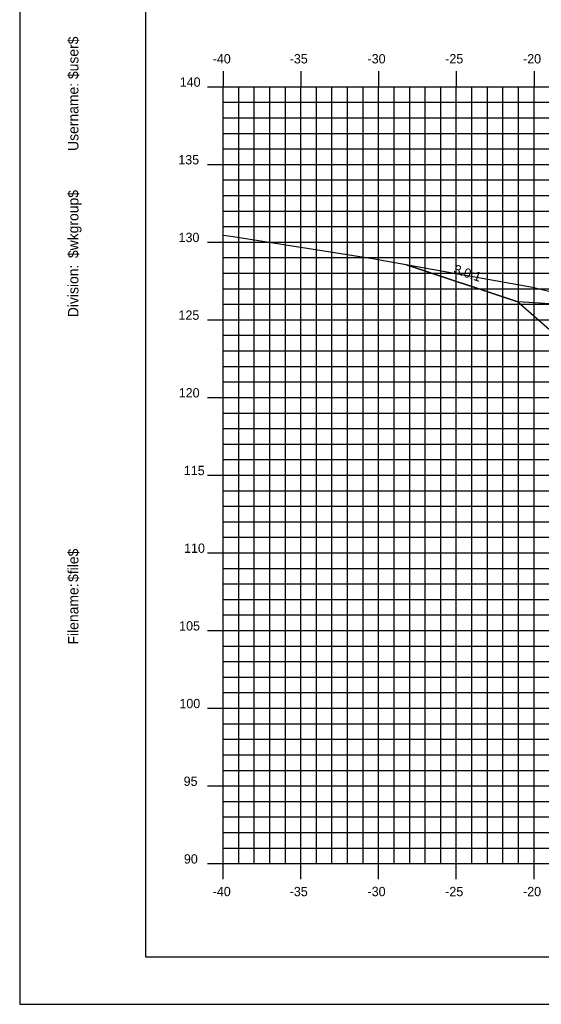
# Model space of a CAD drawing. Extents: x 850598 to 870284, y 366541 to 366651.
# Drawn here: x 867451.3 to 867484.9, y 366541.2 to 366604.5 of the extents above; entities that cross this region are included whole.
import ezdxf

# ---------------------------------------------------------------- set-up
doc = ezdxf.new("R2010")
doc.units = 0
for name, color, linetype in [('ANNOTATION', 7, 'Continuous'), ('BORDER', 7, 'Continuous'), ('D_Roadway_Berm', 7, 'Continuous'), ('D_Roadway_Centerline', 7, 'Continuous'), ('D_Roadway_SlopeLines', 7, 'Continuous'), ('H_V ANNOTATION', 7, 'Continuous'), ('MAJOR', 7, 'Continuous'), ('MINOR', 7, 'Continuous'), ('PLOT BOUNDARY', 7, 'Continuous'), ('S_Roadway_Centerline', 7, 'Continuous')]:
    doc.layers.add(name, color=color, linetype=linetype)

msp = doc.modelspace()

# ---------------------------------------------------------------- linework, layer by layer
at = {"layer": 'BORDER'}
for p, q in [((867459.395, 366649.225), (867459.395, 366544.225)), ((867459.395, 366544.225), (867619.395, 366544.225))]:
    msp.add_line(p, q, dxfattribs=at)
at = {"layer": 'D_Roadway_Berm'}
msp.add_lwpolyline([(867486.849, 366586.173), (867483.349, 366586.383)], dxfattribs=at)
at = {"layer": 'D_Roadway_Centerline'}
msp.add_lwpolyline([(867476.19, 366588.769), (867483.349, 366586.383), (867486.394, 366583.725), (867486.849, 366586.173), (867486.94, 366586.175), (867487.018, 366586.128), (867487.388, 366585.741), (867487.394, 366585.575), (867493.394, 366585.935), (867504.394, 366585.275), (867515.394, 366584.615), (867519.394, 366584.375), (867521.394, 366584.255), (867528.711, 366581.816), (867568.912, 366568.225), (867576.798, 366565.559), (867586.66, 366562.225), (867590.66, 366562.225)], dxfattribs=at)
at = {"layer": 'D_Roadway_SlopeLines'}
msp.add_lwpolyline([(867483.349, 366586.383), (867476.19, 366588.769)], dxfattribs=at)
at = {"layer": 'MAJOR'}
for p, q in [((867464.394, 366601.227), (867464.394, 366600.225)), ((867464.394, 366601.227), (867464.394, 366600.225)), ((867469.394, 366601.227), (867469.394, 366600.225)), ((867469.394, 366601.227), (867469.394, 366600.225)), ((867474.394, 366601.227), (867474.394, 366600.225)), ((867474.394, 366601.227), (867474.394, 366600.225)), ((867479.394, 366601.227), (867479.394, 366600.225)), ((867479.394, 366601.227), (867479.394, 366600.225)), ((867484.394, 366601.227), (867484.394, 366600.225)), ((867484.394, 366601.227), (867484.394, 366600.225)), ((867463.392, 366600.225), (867464.394, 366600.225)), ((867463.392, 366600.225), (867464.394, 366600.225)), ((867464.394, 366600.225), (867604.394, 366600.225)), ((867464.394, 366550.225), (867464.394, 366600.225)), ((867464.394, 366550.225), (867464.394, 366600.225)), ((867464.394, 366600.225), (867604.394, 366600.225)), ((867464.394, 366600.225), (867604.394, 366600.225)), ((867464.394, 366550.225), (867464.394, 366600.225)), ((867464.394, 366550.225), (867464.394, 366600.225)), ((867464.394, 366600.225), (867604.394, 366600.225)), ((867469.394, 366550.225), (867469.394, 366600.225)), ((867469.394, 366550.225), (867469.394, 366600.225)), ((867474.394, 366550.225), (867474.394, 366600.225)), ((867474.394, 366550.225), (867474.394, 366600.225)), ((867479.394, 366550.225), (867479.394, 366600.225)), ((867479.394, 366550.225), (867479.394, 366600.225)), ((867484.394, 366550.225), (867484.394, 366600.225)), ((867484.394, 366550.225), (867484.394, 366600.225)), ((867463.392, 366595.225), (867464.394, 366595.225)), ((867463.392, 366595.225), (867464.394, 366595.225)), ((867464.394, 366595.225), (867604.394, 366595.225)), ((867464.394, 366595.225), (867604.394, 366595.225)), ((867463.392, 366590.225), (867464.394, 366590.225)), ((867463.392, 366590.225), (867464.394, 366590.225)), ((867464.394, 366590.225), (867604.394, 366590.225)), ((867464.394, 366590.225), (867604.394, 366590.225)), ((867463.392, 366585.225), (867464.394, 366585.225)), ((867463.392, 366585.225), (867464.394, 366585.225)), ((867464.394, 366585.225), (867604.394, 366585.225)), ((867464.394, 366585.225), (867604.394, 366585.225)), ((867463.392, 366580.225), (867464.394, 366580.225)), ((867463.392, 366580.225), (867464.394, 366580.225)), ((867464.394, 366580.225), (867604.394, 366580.225)), ((867464.394, 366580.225), (867604.394, 366580.225)), ((867463.392, 366575.225), (867464.394, 366575.225)), ((867463.392, 366575.225), (867464.394, 366575.225)), ((867464.394, 366575.225), (867604.394, 366575.225)), ((867464.394, 366575.225), (867604.394, 366575.225)), ((867463.392, 366570.225), (867464.394, 366570.225)), ((867463.392, 366570.225), (867464.394, 366570.225)), ((867464.394, 366570.225), (867604.394, 366570.225)), ((867464.394, 366570.225), (867604.394, 366570.225)), ((867463.392, 366565.225), (867464.394, 366565.225)), ((867463.392, 366565.225), (867464.394, 366565.225)), ((867464.394, 366565.225), (867604.394, 366565.225)), ((867464.394, 366565.225), (867604.394, 366565.225)), ((867463.392, 366560.225), (867464.394, 366560.225)), ((867463.392, 366560.225), (867464.394, 366560.225)), ((867464.394, 366560.225), (867604.394, 366560.225)), ((867464.394, 366560.225), (867604.394, 366560.225)), ((867463.392, 366555.225), (867464.394, 366555.225)), ((867463.392, 366555.225), (867464.394, 366555.225)), ((867464.394, 366555.225), (867604.394, 366555.225)), ((867464.394, 366555.225), (867604.394, 366555.225)), ((867463.392, 366550.225), (867464.394, 366550.225)), ((867463.392, 366550.225), (867464.394, 366550.225)), ((867464.394, 366550.225), (867604.394, 366550.225)), ((867464.394, 366550.225), (867604.394, 366550.225)), ((867464.394, 366549.223), (867464.394, 366550.225)), ((867464.394, 366550.225), (867604.394, 366550.225)), ((867464.394, 366550.225), (867604.394, 366550.225)), ((867464.394, 366549.223), (867464.394, 366550.225)), ((867469.394, 366549.223), (867469.394, 366550.225)), ((867469.394, 366549.223), (867469.394, 366550.225)), ((867474.394, 366549.223), (867474.394, 366550.225)), ((867474.394, 366549.223), (867474.394, 366550.225)), ((867479.394, 366549.223), (867479.394, 366550.225)), ((867479.394, 366549.223), (867479.394, 366550.225)), ((867484.394, 366549.223), (867484.394, 366550.225)), ((867484.394, 366549.223), (867484.394, 366550.225))]:
    msp.add_line(p, q, dxfattribs=at)
at = {"layer": 'MINOR'}
for p, q in [((867465.394, 366550.225), (867465.394, 366600.225)), ((867465.394, 366550.225), (867465.394, 366600.225)), ((867466.394, 366550.225), (867466.394, 366600.225)), ((867466.394, 366550.225), (867466.394, 366600.225)), ((867467.394, 366550.225), (867467.394, 366600.225)), ((867467.394, 366550.225), (867467.394, 366600.225)), ((867468.394, 366550.225), (867468.394, 366600.225)), ((867468.394, 366550.225), (867468.394, 366600.225)), ((867470.394, 366550.225), (867470.394, 366600.225)), ((867470.394, 366550.225), (867470.394, 366600.225)), ((867471.394, 366550.225), (867471.394, 366600.225)), ((867471.394, 366550.225), (867471.394, 366600.225)), ((867472.394, 366550.225), (867472.394, 366600.225)), ((867472.394, 366550.225), (867472.394, 366600.225)), ((867473.394, 366550.225), (867473.394, 366600.225)), ((867473.394, 366550.225), (867473.394, 366600.225)), ((867475.394, 366550.225), (867475.394, 366600.225)), ((867475.394, 366550.225), (867475.394, 366600.225)), ((867476.394, 366550.225), (867476.394, 366600.225)), ((867476.394, 366550.225), (867476.394, 366600.225)), ((867477.394, 366550.225), (867477.394, 366600.225)), ((867477.394, 366550.225), (867477.394, 366600.225)), ((867478.394, 366550.225), (867478.394, 366600.225)), ((867478.394, 366550.225), (867478.394, 366600.225)), ((867480.394, 366550.225), (867480.394, 366600.225)), ((867480.394, 366550.225), (867480.394, 366600.225)), ((867481.394, 366550.225), (867481.394, 366600.225)), ((867481.394, 366550.225), (867481.394, 366600.225)), ((867482.394, 366550.225), (867482.394, 366600.225)), ((867482.394, 366550.225), (867482.394, 366600.225)), ((867483.394, 366550.225), (867483.394, 366600.225)), ((867483.394, 366550.225), (867483.394, 366600.225)), ((867464.394, 366599.225), (867604.394, 366599.225)), ((867464.394, 366599.225), (867465.396, 366599.225)), ((867464.394, 366599.225), (867604.394, 366599.225)), ((867464.394, 366599.225), (867465.396, 366599.225)), ((867464.394, 366598.225), (867604.394, 366598.225)), ((867464.394, 366598.225), (867465.396, 366598.225)), ((867464.394, 366598.225), (867604.394, 366598.225)), ((867464.394, 366598.225), (867465.396, 366598.225)), ((867464.394, 366597.225), (867604.394, 366597.225)), ((867464.394, 366597.225), (867465.396, 366597.225)), ((867464.394, 366597.225), (867604.394, 366597.225)), ((867464.394, 366597.225), (867465.396, 366597.225)), ((867464.394, 366596.225), (867604.394, 366596.225)), ((867464.394, 366596.225), (867465.396, 366596.225)), ((867464.394, 366596.225), (867604.394, 366596.225)), ((867464.394, 366596.225), (867465.396, 366596.225)), ((867464.394, 366594.225), (867604.394, 366594.225)), ((867464.394, 366594.225), (867465.396, 366594.225)), ((867464.394, 366594.225), (867604.394, 366594.225)), ((867464.394, 366594.225), (867465.396, 366594.225)), ((867464.394, 366593.225), (867604.394, 366593.225)), ((867464.394, 366593.225), (867465.396, 366593.225)), ((867464.394, 366593.225), (867604.394, 366593.225)), ((867464.394, 366593.225), (867465.396, 366593.225)), ((867464.394, 366592.225), (867604.394, 366592.225)), ((867464.394, 366592.225), (867465.396, 366592.225)), ((867464.394, 366592.225), (867604.394, 366592.225)), ((867464.394, 366592.225), (867465.396, 366592.225)), ((867464.394, 366591.225), (867604.394, 366591.225)), ((867464.394, 366591.225), (867465.396, 366591.225)), ((867464.394, 366591.225), (867604.394, 366591.225)), ((867464.394, 366591.225), (867465.396, 366591.225)), ((867464.394, 366589.225), (867604.394, 366589.225)), ((867464.394, 366589.225), (867465.396, 366589.225)), ((867464.394, 366589.225), (867604.394, 366589.225)), ((867464.394, 366589.225), (867465.396, 366589.225)), ((867464.394, 366588.225), (867604.394, 366588.225)), ((867464.394, 366588.225), (867465.396, 366588.225)), ((867464.394, 366588.225), (867604.394, 366588.225)), ((867464.394, 366588.225), (867465.396, 366588.225)), ((867464.394, 366587.225), (867604.394, 366587.225)), ((867464.394, 366587.225), (867465.396, 366587.225)), ((867464.394, 366587.225), (867604.394, 366587.225)), ((867464.394, 366587.225), (867465.396, 366587.225)), ((867464.394, 366586.225), (867604.394, 366586.225)), ((867464.394, 366586.225), (867465.396, 366586.225)), ((867464.394, 366586.225), (867604.394, 366586.225)), ((867464.394, 366586.225), (867465.396, 366586.225)), ((867464.394, 366584.225), (867604.394, 366584.225)), ((867464.394, 366584.225), (867465.396, 366584.225)), ((867464.394, 366584.225), (867604.394, 366584.225)), ((867464.394, 366584.225), (867465.396, 366584.225)), ((867464.394, 366583.225), (867604.394, 366583.225)), ((867464.394, 366583.225), (867465.396, 366583.225)), ((867464.394, 366583.225), (867604.394, 366583.225)), ((867464.394, 366583.225), (867465.396, 366583.225)), ((867464.394, 366582.225), (867604.394, 366582.225)), ((867464.394, 366582.225), (867465.396, 366582.225)), ((867464.394, 366582.225), (867604.394, 366582.225)), ((867464.394, 366582.225), (867465.396, 366582.225)), ((867464.394, 366581.225), (867604.394, 366581.225)), ((867464.394, 366581.225), (867465.396, 366581.225)), ((867464.394, 366581.225), (867604.394, 366581.225)), ((867464.394, 366581.225), (867465.396, 366581.225)), ((867464.394, 366579.225), (867604.394, 366579.225)), ((867464.394, 366579.225), (867465.396, 366579.225)), ((867464.394, 366579.225), (867604.394, 366579.225)), ((867464.394, 366579.225), (867465.396, 366579.225)), ((867464.394, 366578.225), (867604.394, 366578.225)), ((867464.394, 366578.225), (867465.396, 366578.225)), ((867464.394, 366578.225), (867604.394, 366578.225)), ((867464.394, 366578.225), (867465.396, 366578.225)), ((867464.394, 366577.225), (867604.394, 366577.225)), ((867464.394, 366577.225), (867465.396, 366577.225)), ((867464.394, 366577.225), (867604.394, 366577.225)), ((867464.394, 366577.225), (867465.396, 366577.225)), ((867464.394, 366576.225), (867604.394, 366576.225)), ((867464.394, 366576.225), (867465.396, 366576.225)), ((867464.394, 366576.225), (867604.394, 366576.225)), ((867464.394, 366576.225), (867465.396, 366576.225)), ((867464.394, 366574.225), (867604.394, 366574.225)), ((867464.394, 366574.225), (867465.396, 366574.225)), ((867464.394, 366574.225), (867604.394, 366574.225)), ((867464.394, 366574.225), (867465.396, 366574.225)), ((867464.394, 366573.225), (867604.394, 366573.225)), ((867464.394, 366573.225), (867465.396, 366573.225)), ((867464.394, 366573.225), (867604.394, 366573.225)), ((867464.394, 366573.225), (867465.396, 366573.225)), ((867464.394, 366572.225), (867604.394, 366572.225)), ((867464.394, 366572.225), (867465.396, 366572.225)), ((867464.394, 366572.225), (867604.394, 366572.225)), ((867464.394, 366572.225), (867465.396, 366572.225)), ((867464.394, 366571.225), (867604.394, 366571.225)), ((867464.394, 366571.225), (867465.396, 366571.225)), ((867464.394, 366571.225), (867604.394, 366571.225)), ((867464.394, 366571.225), (867465.396, 366571.225)), ((867464.394, 366569.225), (867604.394, 366569.225)), ((867464.394, 366569.225), (867465.396, 366569.225)), ((867464.394, 366569.225), (867604.394, 366569.225)), ((867464.394, 366569.225), (867465.396, 366569.225)), ((867464.394, 366568.225), (867604.394, 366568.225)), ((867464.394, 366568.225), (867465.396, 366568.225)), ((867464.394, 366568.225), (867604.394, 366568.225)), ((867464.394, 366568.225), (867465.396, 366568.225)), ((867464.394, 366567.225), (867604.394, 366567.225)), ((867464.394, 366567.225), (867465.396, 366567.225)), ((867464.394, 366567.225), (867604.394, 366567.225)), ((867464.394, 366567.225), (867465.396, 366567.225)), ((867464.394, 366566.225), (867604.394, 366566.225)), ((867464.394, 366566.225), (867465.396, 366566.225)), ((867464.394, 366566.225), (867604.394, 366566.225)), ((867464.394, 366566.225), (867465.396, 366566.225)), ((867464.394, 366564.225), (867604.394, 366564.225)), ((867464.394, 366564.225), (867465.396, 366564.225)), ((867464.394, 366564.225), (867604.394, 366564.225)), ((867464.394, 366564.225), (867465.396, 366564.225)), ((867464.394, 366563.225), (867604.394, 366563.225)), ((867464.394, 366563.225), (867465.396, 366563.225)), ((867464.394, 366563.225), (867604.394, 366563.225)), ((867464.394, 366563.225), (867465.396, 366563.225)), ((867464.394, 366562.225), (867604.394, 366562.225)), ((867464.394, 366562.225), (867465.396, 366562.225)), ((867464.394, 366562.225), (867604.394, 366562.225)), ((867464.394, 366562.225), (867465.396, 366562.225)), ((867464.394, 366561.225), (867604.394, 366561.225)), ((867464.394, 366561.225), (867465.396, 366561.225)), ((867464.394, 366561.225), (867604.394, 366561.225)), ((867464.394, 366561.225), (867465.396, 366561.225)), ((867464.394, 366559.225), (867604.394, 366559.225)), ((867464.394, 366559.225), (867465.396, 366559.225)), ((867464.394, 366559.225), (867604.394, 366559.225)), ((867464.394, 366559.225), (867465.396, 366559.225)), ((867464.394, 366558.225), (867604.394, 366558.225)), ((867464.394, 366558.225), (867465.396, 366558.225)), ((867464.394, 366558.225), (867604.394, 366558.225)), ((867464.394, 366558.225), (867465.396, 366558.225)), ((867464.394, 366557.225), (867604.394, 366557.225)), ((867464.394, 366557.225), (867465.396, 366557.225)), ((867464.394, 366557.225), (867604.394, 366557.225)), ((867464.394, 366557.225), (867465.396, 366557.225)), ((867464.394, 366556.225), (867604.394, 366556.225)), ((867464.394, 366556.225), (867465.396, 366556.225)), ((867464.394, 366556.225), (867604.394, 366556.225)), ((867464.394, 366556.225), (867465.396, 366556.225)), ((867464.394, 366554.225), (867604.394, 366554.225)), ((867464.394, 366554.225), (867465.396, 366554.225)), ((867464.394, 366554.225), (867604.394, 366554.225)), ((867464.394, 366554.225), (867465.396, 366554.225)), ((867464.394, 366553.225), (867604.394, 366553.225)), ((867464.394, 366553.225), (867465.396, 366553.225)), ((867464.394, 366553.225), (867604.394, 366553.225)), ((867464.394, 366553.225), (867465.396, 366553.225)), ((867464.394, 366552.225), (867604.394, 366552.225)), ((867464.394, 366552.225), (867465.396, 366552.225)), ((867464.394, 366552.225), (867604.394, 366552.225)), ((867464.394, 366552.225), (867465.396, 366552.225)), ((867464.394, 366551.225), (867604.394, 366551.225)), ((867464.394, 366551.225), (867465.396, 366551.225)), ((867464.394, 366551.225), (867604.394, 366551.225)), ((867464.394, 366551.225), (867465.396, 366551.225))]:
    msp.add_line(p, q, dxfattribs=at)
at = {"layer": 'PLOT BOUNDARY'}
msp.add_lwpolyline([(867451.301, 366541.166), (867621.301, 366541.166), (867621.301, 366651.166), (867451.301, 366651.166)], close=True, dxfattribs=at)
at = {"layer": 'S_Roadway_Centerline'}
msp.add_lwpolyline([(867464.394, 366590.673), (867465.042, 366590.575), (867473.992, 366589.16), (867484.296, 366587.328), (867494.991, 366584.726), (867504.145, 366580.523), (867505.297, 366580.075), (867505.303, 366580.072), (867511.146, 366581.647), (867515.133, 366582.723), (867515.969, 366582.791), (867519.38, 366583.044), (867521.208, 366583.083), (867523.365, 366583.124), (867528.494, 366582.88), (867534.029, 366582.623)], dxfattribs=at)

# ---------------------------------------------------------------- texts
at = {"layer": 'ANNOTATION'}
msp.add_text('3.0:1', height=0.6, rotation=341.56507, dxfattribs=at).set_placement((867479.176, 366588.228))
at = {"layer": 'BORDER'}
for s, p in [('$user$', (867455.08, 366600.717)), ('Username:', (867455.08, 366596.093)), ('$wkgroup$', (867455.08, 366589.195)), ('Division:', (867455.08, 366585.391)), ('$file$', (867455.08, 366568.351)), ('Filename:', (867455.08, 366564.324))]:
    msp.add_text(s, height=0.6696, rotation=90, dxfattribs=at).set_placement(p)
at = {"layer": 'H_V ANNOTATION'}
for s, p in [('-40', (867463.72, 366601.725)), ('-35', (867468.675, 366601.725)), ('-30', (867473.683, 366601.725)), ('-25', (867478.68, 366601.725)), ('-20', (867483.688, 366601.725)), ('140', (867461.599, 366600.225)), ('135', (867461.508, 366595.225)), ('130', (867461.524, 366590.225)), ('125', (867461.519, 366585.225)), ('120', (867461.535, 366580.225)), ('115', (867461.862, 366575.225)), ('110', (867461.878, 366570.225)), ('105', (867461.562, 366565.225)), ('100', (867461.578, 366560.225)), ('95', (867461.851, 366555.225)), ('90', (867461.867, 366550.225)), ('-40', (867463.72, 366548.125)), ('-35', (867468.675, 366548.125)), ('-30', (867473.683, 366548.125)), ('-25', (867478.68, 366548.125)), ('-20', (867483.688, 366548.125))]:
    msp.add_text(s, height=0.6, dxfattribs=at).set_placement(p)

doc.saveas('drawing.dxf')
